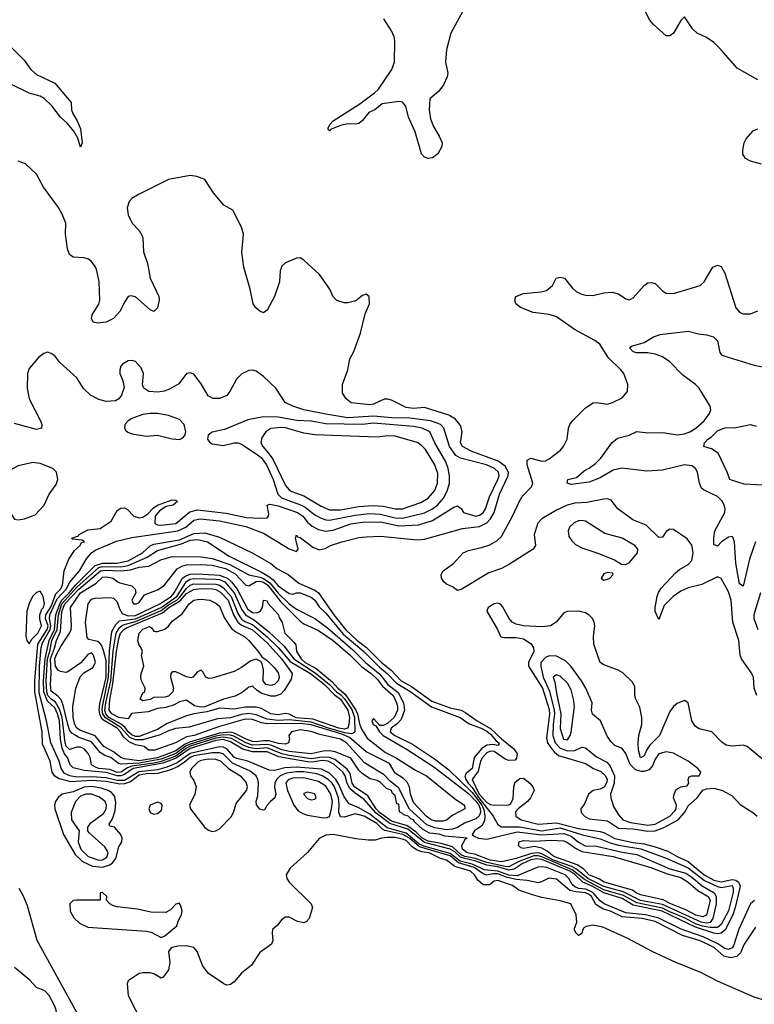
# Model space of a CAD drawing. Header units: inches. Extents: x 2001573 to 2220545, y 644482 to 846830.
# Tile 277 of 656: x 2123938 to 2127951, y 710342 to 715723. Entities that reach past the tile are written whole.
import ezdxf

# ---------------------------------------------------------------- set-up
doc = ezdxf.new("R2010")
doc.units = ezdxf.units.IN
doc.header["$MEASUREMENT"] = 0
doc.layers.add('C1721', color=7, linetype='Continuous')

msp = doc.modelspace()

# ---------------------------------------------------------------- linework, layer by layer
at = {"layer": 'C1721', "color": 5}
for points, elevation in [([(2126370.4, 715790), (2126293.4, 715650), (2126270, 715558), (2126264.1, 715490), (2126276.5, 715430), (2126273, 715410), (2126252.4, 715367.6), (2126226.9, 715333.1), (2126178.5, 715290), (2126174.6, 715230), (2126181.7, 715181.7), (2126198.5, 715138.5), (2126230, 715086), (2126245.2, 715050), (2126243.5, 715030), (2126222.3, 714990), (2126192.8, 714967.2), (2126170, 714964.3), (2126150, 714971.2), (2126132.5, 714990), (2126098.6, 715110), (2126062.7, 715190), (2126046.7, 715250), (2126030, 715273), (2126010, 715276.5), (2125917.7, 715262.3), (2125878.9, 715230), (2125844.6, 715215.4), (2125810, 715172.2), (2125790, 715156.1), (2125770, 715152), (2125730, 715153.4), (2125690, 715144.5), (2125636.5, 715123.5), (2125630, 715116.2), (2125622.7, 715122.7), (2125622.7, 715130), (2125632.4, 715150), (2125649.9, 715170.1), (2125796.4, 715263.6), (2125877.2, 715322.8), (2125897.3, 715342.7), (2125970.8, 715450), (2125986, 715490), (2125987.9, 715607.9), (2125984.4, 715630), (2125970, 715661.3), (2125927.1, 715727.1)], 280), ([(2127970, 715395.1), (2127857.5, 715457.5), (2127770, 715558.9), (2127730, 715597.6), (2127690, 715625.6), (2127639.3, 715650), (2127612.9, 715672.9), (2127570, 715738), (2127550, 715718), (2127510, 715649), (2127490, 715635.3), (2127470, 715635.3), (2127398.6, 715698.6), (2127381.2, 715721.2), (2127355.1, 715770)], 280), ([(2123895.4, 715570), (2123961.6, 715501.6), (2123998.2, 715450), (2124030, 715424.3), (2124130, 715376.4), (2124219.7, 715270), (2124220.4, 715230), (2124227.3, 715210), (2124252.5, 715170), (2124270, 715127.3), (2124278.5, 715050), (2124270, 715026.6), (2124255.3, 715075.3), (2124233.3, 715113.3), (2124196.6, 715156.6), (2124160.6, 715190), (2124112.6, 715252.6), (2124072.4, 715292.4), (2124050, 715304.8), (2123990, 715321.7), (2123890, 715369.9)], 280), ([(2127990, 714934), (2127930, 714949.7), (2127904.2, 714964.2), (2127888.5, 714988.5), (2127888.2, 715010), (2127896.8, 715050), (2127907.7, 715072.3), (2127944.4, 715115.6), (2127970, 715125.8)], 280), ([(2127951.7, 710908.3), (2127930, 710890.9), (2127867.5, 710752.5), (2127838.2, 710661.8), (2127830, 710649.5), (2127810, 710641.7), (2127790, 710647.3), (2127752, 710672), (2127672.5, 710710), (2127552.5, 710752.5), (2127430, 710812.6), (2127356.3, 710830), (2127250, 710841.6), (2127131.6, 710890), (2127110, 710907), (2127070, 710953.2), (2127030.8, 710970), (2126990, 710975.3), (2126970, 710983.3), (2126955.9, 710995.9), (2126937.5, 711030), (2126917.2, 711050), (2126817.1, 711090), (2126790, 711093.6), (2126769.6, 711090.4), (2126655.9, 711044.1), (2126610, 711046.6), (2126550, 711068.8), (2126476.7, 711076.7), (2126410, 711107.1), (2126344.3, 711124.3), (2126290, 711166), (2126145.6, 711205.6), (2126119.3, 711219.3), (2126050, 711276.7), (2125946.1, 711306.1), (2125850, 711381.1), (2125790, 711415.4), (2125738.1, 711438.1), (2125710, 711476.4), (2125682.2, 711542.2), (2125665.4, 711570), (2125630, 711605), (2125586.8, 711626.8), (2125450, 711636.8), (2125386.4, 711633.6), (2125330, 711619.5), (2125301, 711621), (2125184.6, 711670), (2125124.6, 711684.6), (2125110, 711692.2), (2125070, 711737.1), (2125050, 711746.7), (2125030, 711749.7), (2124870, 711712.2), (2124798.9, 711661.1), (2124742.6, 711637.4), (2124690, 711623.7), (2124587.9, 711612.1), (2124510, 711564.7), (2124470, 711563.9), (2124410, 711578.7), (2124330, 711584), (2124250, 711582.8), (2124211, 711591), (2124183.5, 711603.5), (2124163.5, 711630), (2124152.6, 711670), (2124107.7, 711770), (2124084.9, 711890), (2124043.4, 712043.4), (2124045.4, 712190), (2124055.4, 712290), (2124062.5, 712317.5), (2124103.5, 712390), (2124108.6, 712410), (2124100.8, 712450), (2124102.6, 712470), (2124143, 712557), (2124191.5, 712610), (2124211.9, 712648.1), (2124264.2, 712710), (2124303.6, 712776.4), (2124330.2, 712809.8), (2124350, 712824.4), (2124467.4, 712872.6), (2124550, 712892.2), (2124802.7, 712930), (2124844.6, 712950), (2124890, 712987.2), (2124924.4, 712995.6), (2125030, 712984.7), (2125173.3, 712953.3), (2125270, 712916.5), (2125410, 712830.7), (2125450, 712816.5), (2125459.3, 712830), (2125444.4, 712890), (2125450, 712907.7), (2125456.5, 712896.5), (2125470, 712893.1), (2125539.5, 712839.5), (2125573.8, 712826.2), (2125607.6, 712832.4), (2125636, 712850), (2125697.2, 712870), (2125790, 712892.3), (2125830, 712896.9), (2125910, 712900.2), (2126110, 712880.4), (2126150, 712883.8), (2126357.1, 712942.9), (2126450, 712953.8), (2126490, 712973), (2126510, 712994.4), (2126529.7, 713030), (2126559.3, 713130), (2126606.6, 713230), (2126608.2, 713250), (2126590, 713282.7), (2126552.6, 713310), (2126404.4, 713364.4), (2126357.4, 713390), (2126346.2, 713410), (2126355.1, 713470), (2126345.3, 713505.3), (2126319.2, 713539.2), (2126281.6, 713561.6), (2126150, 713603), (2126090, 713597.4), (2126050, 713604.2), (2125970, 713644), (2125950, 713649.7), (2125930, 713649.7), (2125870, 713621.6), (2125850, 713618.5), (2125748.9, 713628.9), (2125720.9, 713650), (2125702.3, 713682.3), (2125701.3, 713730), (2125731.3, 713810), (2125742.4, 713870), (2125763.1, 713910), (2125799.7, 714010), (2125824.5, 714115.5), (2125848.7, 714170), (2125848, 714210), (2125830, 714222), (2125810, 714215.3), (2125774.4, 714185.6), (2125730, 714175.3), (2125710, 714175.3), (2125670, 714188.7), (2125650, 714208.7), (2125632, 714250), (2125575.1, 714330), (2125490, 714409.3), (2125470, 714421.2), (2125450, 714419.3), (2125390, 714393.6), (2125370, 714375.1), (2125361.5, 714350), (2125356.5, 714290), (2125330, 714209.4), (2125290, 714135.1), (2125270, 714121.2), (2125250, 714129.2), (2125227.7, 714147.7), (2125213.3, 714170), (2125197.8, 714250), (2125161.8, 714370), (2125150.9, 714450), (2125159.7, 714550), (2125150, 714589), (2125102.5, 714682.5), (2125053.2, 714710), (2125041.4, 714721.4), (2124997.5, 714777.5), (2124950, 714849.2), (2124905.4, 714865.4), (2124870, 714871.8), (2124750, 714849.6), (2124590, 714769.7), (2124550, 714746), (2124536.5, 714730), (2124525.8, 714694.2), (2124530, 714656.3), (2124551.8, 714610), (2124590.5, 714570.5), (2124605.5, 714545.5), (2124610.1, 714530), (2124614, 714454), (2124636.8, 714390), (2124651.3, 714310), (2124697.8, 714210), (2124699.6, 714190), (2124690, 714148.7), (2124670, 714128.7), (2124650, 714138), (2124570, 714207.8), (2124545.7, 714214.3), (2124530, 714209.7), (2124510, 714179.7), (2124486.9, 714130), (2124450.4, 714089.6), (2124410, 714069.2), (2124363.8, 714063.8), (2124339.3, 714070), (2124329.7, 714090), (2124333.3, 714110), (2124370, 714168.7), (2124374.9, 714190), (2124372.5, 714292.5), (2124356.9, 714356.9), (2124350, 714374), (2124330, 714400.7), (2124313.5, 714413.5), (2124290, 714421.7), (2124230, 714425.3), (2124210, 714439.6), (2124199.3, 714470), (2124187.9, 714550), (2124189.8, 714610), (2124170, 714660.5), (2124150, 714695.8), (2124067.5, 714807.5), (2124030, 714878.4), (2123970, 714934.5), (2123930, 714949.6)], 320), ([(2127964.7, 712030), (2127950.6, 712070), (2127946.4, 712130), (2127934.9, 712154.9), (2127881.8, 712230), (2127873.3, 712250), (2127867.7, 712330), (2127833.9, 712430), (2127824.3, 712550), (2127810, 712595.3), (2127770, 712668.6), (2127750, 712677.7), (2127664, 712636), (2127590, 712618), (2127550, 712598.8), (2127508.9, 712571.1), (2127459.5, 712520.5), (2127430, 712445.6), (2127410, 712488.3), (2127409, 712510), (2127419.9, 712570), (2127428.3, 712591.7), (2127443.3, 712616.7), (2127520.8, 712699.2), (2127542.1, 712717.9), (2127590, 712745.1), (2127610, 712768.1), (2127617.3, 712810), (2127610.7, 712850.7), (2127585, 712885), (2127510, 712936), (2127490, 712939.3), (2127470, 712926), (2127450, 712894.5), (2127430, 712893), (2127359.9, 712959.9), (2127288.5, 712990), (2127206.6, 713050), (2127170, 713097.6), (2127150, 713103.5), (2127130, 713103.1), (2127035.6, 713084.4), (2126970, 713080.8), (2126929.1, 713070), (2126870, 713043.2), (2126790, 712995.3), (2126768.1, 712971.9), (2126749.1, 712910), (2126755.8, 712850), (2126742.4, 712830), (2126613.6, 712746.4), (2126570, 712723.9), (2126500.8, 712699.2), (2126350, 712608.7), (2126330, 712602.9), (2126303, 712623), (2126270, 712638.1), (2126255, 712650), (2126242.4, 712670), (2126240.2, 712690), (2126252.3, 712710), (2126308.4, 712751.6), (2126360.2, 712810), (2126390, 712822.4), (2126461.6, 712838.4), (2126506.5, 712853.5), (2126545.1, 712874.9), (2126570, 712899), (2126630.6, 713009.4), (2126667.8, 713092.2), (2126683.9, 713116.1), (2126734.3, 713170), (2126742.1, 713190), (2126710.8, 713290), (2126710, 713315.8), (2126730, 713326.7), (2126790, 713310.2), (2126810, 713312.2), (2126830, 713322.2), (2126892.8, 713370), (2126909.7, 713390), (2126928.2, 713430), (2126936.4, 713490), (2126943.9, 713510), (2126958.3, 713530), (2127030, 713600.9), (2127071.9, 713628.1), (2127090, 713631.4), (2127150, 713622.4), (2127176, 713630), (2127230, 713657.1), (2127258.4, 713690), (2127259.7, 713730), (2127237.7, 713790), (2127222.7, 713810), (2127154.2, 713874.2), (2127107.4, 713950), (2127079.8, 713970), (2126969.6, 714029.6), (2126870, 714098.5), (2126830, 714111.1), (2126742.9, 714122.9), (2126674.5, 714150), (2126649.4, 714170), (2126643.7, 714190), (2126649.4, 714210), (2126690, 714225.7), (2126784.9, 714235.1), (2126816.6, 714243.4), (2126849.7, 714270), (2126869.6, 714310), (2126890, 714316.5), (2126914.6, 714310), (2126956.7, 714256.7), (2126977.9, 714237.9), (2127003.8, 714223.8), (2127030, 714217.5), (2127070, 714216.3), (2127130.2, 714230.2), (2127174.4, 714234.4), (2127210, 714225.3), (2127250, 714198), (2127270, 714192), (2127290, 714202), (2127350, 714270.3), (2127370, 714284.6), (2127390, 714287.4), (2127410, 714282), (2127450, 714241.6), (2127470, 714228.5), (2127510, 714227), (2127655.1, 714270), (2127677.4, 714290), (2127725.1, 714370), (2127750, 714381.6), (2127770, 714373.4), (2127790, 714337.3), (2127850, 714147.7), (2127870, 714124.4), (2127890, 714114.9), (2127930, 714114.9), (2127970, 714132.4)], 280), ([(2127958.7, 712870), (2127926, 712774), (2127890, 712627), (2127870, 712639), (2127850, 712752.7), (2127843.6, 712870), (2127834.3, 712894.3), (2127830, 712897.8), (2127810, 712895.4), (2127771.9, 712870), (2127750, 712845.6), (2127730, 712855.3), (2127729.4, 712890), (2127736, 712930), (2127789.9, 713030), (2127793.1, 713050), (2127787.4, 713070), (2127777.4, 713090), (2127750, 713117.3), (2127673.6, 713153.6), (2127663.4, 713163.4), (2127652.8, 713190), (2127641.5, 713250), (2127630, 713269.7), (2127610, 713283.8), (2127569.5, 713290.5), (2127450, 713261.1), (2127364.9, 713255.1), (2127227.7, 713272.3), (2127179.8, 713260.2), (2127110, 713218.2), (2127050, 713196.1), (2126950, 713183), (2126929.2, 713190), (2126933.2, 713210), (2126979.1, 713220.9), (2127022.2, 713257.8), (2127050, 713272), (2127082.9, 713297.1), (2127112.8, 713327.2), (2127172.2, 713410), (2127203.6, 713436.4), (2127267.1, 713452.9), (2127310, 713473), (2127370, 713465.2), (2127452.4, 713467.6), (2127530, 713453.8), (2127570, 713460.3), (2127599.2, 713470), (2127631.5, 713490), (2127677.3, 713530), (2127707.5, 713570), (2127714.5, 713590), (2127710.7, 713610), (2127649.4, 713709.4), (2127629.8, 713730), (2127560.4, 713780.4), (2127490, 713853), (2127450, 713880.5), (2127410, 713895.1), (2127370, 713902.6), (2127310, 713902), (2127290, 713907.2), (2127269.2, 713930), (2127280.7, 713939.3), (2127350, 713959.3), (2127401.2, 713990), (2127437.6, 714002.4), (2127590, 714020.8), (2127645.9, 714005.9), (2127690, 714001.1), (2127729.1, 713989.1), (2127750, 713967.3), (2127763.6, 713903.6), (2127772, 713892), (2127785, 713885), (2127950, 713835.4), (2128030, 713819.2)], 260), ([(2127957.1, 710762.9), (2127895.3, 710670), (2127876.7, 710623.3), (2127856.8, 710603.2), (2127823.9, 710596.1), (2127785.6, 710605.6), (2127734.7, 710650), (2127695.1, 710670), (2127650, 710691), (2127558.3, 710718.3), (2127410, 710793.9), (2127338.4, 710810), (2127230, 710820.3), (2127170, 710849.3), (2127123.2, 710863.2), (2127086.3, 710886.3), (2127062.3, 710930), (2127050, 710941.3), (2127030, 710950.8), (2126975.5, 710955.5), (2126944.4, 710964.4), (2126870, 711026), (2126828.8, 711031.2), (2126789.6, 711010.4), (2126770, 711005.6), (2126710, 711018.3), (2126650, 711023.1), (2126596.1, 711036.1), (2126550, 711054.6), (2126524.6, 711055.4), (2126488.2, 711048.2), (2126470, 711054.3), (2126420, 711090), (2126334.9, 711114.9), (2126290, 711152.2), (2126121.9, 711201.9), (2126067.2, 711250), (2126031.5, 711270), (2125932.4, 711292.4), (2125919.4, 711299.4), (2125889.9, 711330), (2125820.1, 711370), (2125770, 711382.3), (2125710, 711363.7), (2125690, 711366.8), (2125681, 711390), (2125684, 711436), (2125679.6, 711470), (2125658, 711530), (2125644.6, 711550), (2125623.1, 711570), (2125590, 711590.3), (2125561, 711601), (2125490, 711611.8), (2125450, 711611.6), (2125394.9, 711605.1), (2125360.2, 711590), (2125340.1, 711570), (2125332.2, 711550), (2125329.1, 711529.1), (2125336.5, 711490), (2125331.3, 711470), (2125308.2, 711450), (2125290.5, 711430), (2125276, 711404), (2125270, 711402), (2125250, 711408.7), (2125231.8, 711431.8), (2125229.6, 711450), (2125238.1, 711481.9), (2125242.2, 711550), (2125239.4, 711570), (2125229.5, 711590), (2125196.5, 711616.5), (2125100.4, 711660.4), (2125050.2, 711710), (2125030, 711716.9), (2124990, 711716.2), (2124890, 711698.9), (2124870, 711691.2), (2124836.9, 711663.1), (2124799.9, 711640.1), (2124758.8, 711621.2), (2124690, 711603.1), (2124630, 711601.8), (2124590, 711593.5), (2124542.6, 711557.4), (2124510, 711545.8), (2124485.4, 711545.4), (2124410, 711559.1), (2124330, 711565.6), (2124218.1, 711558.1), (2124153.4, 711573.4), (2124129, 711589), (2124115.4, 711610), (2124105, 711670), (2124063.3, 711763.3), (2124059.8, 711830), (2124020.3, 712050), (2124020.2, 712110), (2124037.8, 712310), (2124088.1, 712390), (2124092.9, 712410), (2124079.5, 712450), (2124079.9, 712470), (2124110, 712516.5), (2124135.3, 712584.7), (2124160.2, 712610), (2124171.4, 712630), (2124180.4, 712710), (2124205.6, 712774.4), (2124238.1, 712821.9), (2124267.8, 712850), (2124274.7, 712865.3), (2124291.3, 712870), (2124278.7, 712878.7), (2124223.9, 712883.9), (2124222.9, 712890), (2124258.2, 712901.8), (2124263.6, 712910), (2124310, 712934), (2124377.8, 712942.2), (2124437.7, 712982.3), (2124470, 713040.5), (2124490, 713053), (2124510, 713054.9), (2124526.7, 713046.7), (2124561, 713010), (2124590, 713001.3), (2124610, 713003.7), (2124638.2, 713021.8), (2124666.5, 713053.5), (2124689.8, 713070.2), (2124770, 713098.9), (2124790, 713097), (2124800.5, 713090), (2124775.5, 713070), (2124737.3, 713062.7), (2124701.4, 713038.6), (2124677.6, 713010), (2124676.5, 712970), (2124690, 712963), (2124710, 712961.2), (2124790, 712969.8), (2124867, 713033), (2124910, 713043.4), (2125065.2, 713025.2), (2125176.9, 713003.1), (2125250, 712997.8), (2125290, 713000.7), (2125297.3, 713010), (2125298.1, 713021.9), (2125289.7, 713070), (2125304.3, 713075.7), (2125350, 713066.5), (2125456.4, 713030), (2125485.3, 713010), (2125510, 712977), (2125535.2, 712955.2), (2125570, 712936.6), (2125610, 712927.4), (2125650, 712933.2), (2125747.4, 712967.4), (2125810, 712976.7), (2125910, 712979), (2126010, 712956.3), (2126117.8, 712962.2), (2126193.7, 712986.3), (2126310, 713059.6), (2126330, 713065.5), (2126350, 713050.8), (2126362, 713030), (2126430, 713009.2), (2126450, 713014.3), (2126470, 713027.9), (2126483.2, 713050), (2126504.8, 713115.2), (2126550.9, 713210), (2126556.8, 713230), (2126553.7, 713250), (2126532.6, 713270), (2126488.4, 713290), (2126346.5, 713326.5), (2126320.3, 713340.3), (2126285.8, 713390), (2126255, 713490), (2126236.5, 713510), (2126218.7, 713518.7), (2126181.7, 713530), (2126070, 713544.3), (2125970, 713546.8), (2125870, 713555.5), (2125730, 713547.8), (2125610, 713566.2), (2125490, 713590.9), (2125429.6, 713610), (2125388.5, 713630), (2125337, 713710), (2125270, 713772), (2125230, 713802), (2125210, 713807), (2125190, 713805.1), (2125152.1, 713787.9), (2125122.3, 713757.7), (2125085.7, 713690), (2125070.2, 713669.8), (2125030, 713652.1), (2124992.2, 713652.2), (2124967, 713667), (2124930, 713732.3), (2124890, 713785.2), (2124870, 713793.6), (2124850, 713789), (2124807.9, 713732.1), (2124755.6, 713704.4), (2124727, 713693), (2124693, 713687), (2124644, 713690), (2124616, 713710), (2124608, 713728), (2124613.5, 713790), (2124601.1, 713821.1), (2124570, 713854), (2124550, 713860.7), (2124530, 713858.4), (2124499.7, 713840.3), (2124490.2, 713829.8), (2124484.4, 713810), (2124485.8, 713790), (2124501.1, 713750), (2124508.1, 713711.9), (2124494.8, 713670), (2124478.8, 713650), (2124460.4, 713639.6), (2124410, 713635.6), (2124370, 713646.3), (2124325.1, 713670), (2124287, 713707), (2124250, 713765.6), (2124156.2, 713850), (2124130, 713886), (2124110, 713899.3), (2124090, 713905.2), (2124070, 713899.3), (2124041.7, 713878.3), (2123990, 713817.2), (2123980.4, 713790), (2123979.5, 713710), (2123988.7, 713651.3), (2124051.5, 713530), (2124058, 713510), (2124056.3, 713490), (2124030, 713483.5), (2123910, 713515.8)], 340), ([(2128030, 713176.3), (2127895.5, 713184.5), (2127826.2, 713206.2), (2127816.9, 713210), (2127803.5, 713250), (2127753.1, 713353.1), (2127717.7, 713377.7), (2127676, 713390), (2127678.5, 713410), (2127697.2, 713430), (2127717.3, 713442.7), (2127750, 713475), (2127790, 713491.9), (2127850, 713494.7), (2127930, 713511.3), (2127962.3, 713502.3)], 240), ([(2127985.2, 712590), (2127948.8, 712470), (2127949.2, 712450), (2127970.1, 712390)], 280), ([(2128030, 711652.4), (2127913, 711750), (2127890, 711758.7), (2127830, 711752.8), (2127797.6, 711757.6), (2127773.6, 711773.6), (2127718.7, 711830), (2127650, 711847.7), (2127630, 711860.5), (2127610.9, 711890), (2127590, 711988.7), (2127570, 712002.7), (2127530, 711986), (2127510, 711969.7), (2127490, 711942.6), (2127433.9, 711810), (2127381.5, 711758.5), (2127361.8, 711730), (2127350, 711699.2), (2127330, 711689.1), (2127318.8, 711730), (2127316.3, 711770), (2127320.3, 711810), (2127336.2, 711870), (2127336.4, 711910), (2127326.5, 711966.5), (2127303.9, 712010), (2127299.2, 712030), (2127298.9, 712078.9), (2127283.8, 712103.8), (2127233.9, 712153.9), (2127208.1, 712168.1), (2127130, 712197.1), (2127109.8, 712210), (2127074.8, 712310), (2127073, 712350), (2127079.8, 712410), (2127076.2, 712430), (2127066.6, 712450), (2127050, 712468.6), (2127030, 712480.8), (2126990.6, 712490.6), (2126930, 712489.1), (2126910, 712480.3), (2126869.4, 712430), (2126838.7, 712410), (2126790, 712405.5), (2126690, 712409.9), (2126650, 712418.8), (2126628.7, 712430), (2126611.4, 712450), (2126576.5, 712516.5), (2126562, 712530), (2126550, 712534.2), (2126530, 712529.8), (2126497.8, 712510), (2126490.3, 712490), (2126547.9, 712390), (2126566, 712350), (2126586.3, 712346.3), (2126650, 712347), (2126690, 712339.7), (2126732.4, 712312.4), (2126745.9, 712290), (2126747, 712270), (2126717.6, 712210), (2126718.2, 712190), (2126794.5, 712070), (2126830, 711953.2), (2126832.7, 711930), (2126815.7, 711795.7), (2126822.4, 711770), (2126841.3, 711741.2), (2126859, 711719), (2126881.2, 711701.2), (2127030, 711658.2), (2127072.5, 711630), (2127113.2, 711613.2), (2127138.6, 711590), (2127147, 711570), (2127145.2, 711554.8), (2127131, 711529), (2127110, 711517.1), (2127071.8, 711510), (2127045.6, 711490), (2127023.1, 711436.9), (2127004.4, 711410), (2127005.5, 711390), (2127024, 711370), (2127050, 711355.7), (2127150, 711343.6), (2127210, 711303.8), (2127290, 711300.8), (2127370, 711287), (2127410, 711290.2), (2127454, 711306), (2127535.9, 711350), (2127570, 711390), (2127591.5, 711428.5), (2127638.9, 711470), (2127670, 711511.5), (2127690, 711519.9), (2127730, 711522.8), (2127777.7, 711510), (2127830, 711480.9), (2127873.5, 711433.5), (2127943.5, 711390), (2127966.7, 711370)], 320), ([(2128010, 710362.2), (2127950, 710380.8), (2127750, 710468.8), (2127656.4, 710516.4), (2127522.6, 710570), (2127393.6, 710630), (2127261.2, 710701.2), (2127123.8, 710763.8), (2127070, 710773.5), (2127032.9, 710767.1), (2127020.5, 710759.5), (2127012.3, 710747.7), (2127010, 710729), (2126990, 710718), (2126978, 710730), (2126968, 710750), (2126982, 710790), (2126979, 710830), (2126948.7, 710890), (2126890, 710907.3), (2126790, 710925.1), (2126739.5, 710939.5), (2126665.4, 710965.4), (2126630, 710991.4), (2126550, 711018.7), (2126530, 711013.8), (2126504.7, 710995.3), (2126470, 710994.2), (2126440.5, 711020.5), (2126422.5, 711050), (2126400.2, 711070), (2126315.3, 711095.3), (2126270.5, 711130), (2126237.6, 711137.6), (2126174.4, 711170), (2126135.2, 711175.2), (2126106.2, 711186.2), (2126082.5, 711202.5), (2126050, 711236), (2126030, 711244.8), (2125987.1, 711252.9), (2125946.6, 711253.4), (2125914, 711250), (2125880.5, 711239.5), (2125841.5, 711238.5), (2125773.7, 711246.3), (2125650, 711269.5), (2125610, 711265.7), (2125573.1, 711246.9), (2125510, 711171.3), (2125414.7, 711085.3), (2125394.4, 711050), (2125397.6, 711030), (2125410.4, 711010), (2125530.6, 710890), (2125537.3, 710870), (2125518.8, 710810), (2125505.2, 710794.8), (2125490, 710786.6), (2125454.8, 710794.8), (2125410, 710818), (2125390, 710818), (2125370, 710806), (2125345.7, 710774.3), (2125318.8, 710750), (2125316.3, 710730), (2125320.7, 710690), (2125314, 710670), (2125250, 710624), (2125204.6, 710555.4), (2125150, 710511.3), (2125110, 710463.6), (2125090, 710449.6), (2125070, 710447), (2125052.7, 710452.7), (2124970, 710509.8), (2124938, 710550), (2124907.6, 710630), (2124900.1, 710640.1), (2124890, 710651.3), (2124850, 710661.1), (2124801.4, 710658.6), (2124764.7, 710650), (2124751.3, 710630), (2124758, 710570), (2124751, 710530), (2124722, 710490), (2124710, 710484), (2124670, 710509), (2124650, 710514), (2124610, 710514), (2124590, 710509.2), (2124531, 710470), (2124525.8, 710454.2), (2124530.2, 710390), (2124610, 710232.2)], 360), ([(2124453.2, 710000), (2124444.9, 710010), (2124250, 710296.2), (2124034, 710690), (2123980.4, 710880.4), (2123956.9, 710936.9), (2123935.1, 710975.1)], 360), ([(2124155.1, 710000), (2124163.5, 710030), (2124169.7, 710070), (2124139.7, 710150), (2124141.8, 710270), (2124137.2, 710310), (2124130, 710332), (2124098.5, 710390), (2124075.4, 710415.4), (2124030, 710434.3), (2123992.7, 710472.7), (2123910, 710542)], 380)]:
    msp.add_lwpolyline(points, dxfattribs=dict(at, elevation=elevation))
for points, elevation in [([(2124690, 713570.7), (2124650, 713570.7), (2124610, 713564.5), (2124550, 713542.8), (2124529.9, 713530.1), (2124512.8, 713510), (2124509.5, 713490), (2124517.4, 713477.4), (2124527.8, 713467.8), (2124550, 713460.2), (2124630, 713446.7), (2124690, 713452.2), (2124770, 713432.4), (2124810, 713429.3), (2124830, 713437.3), (2124839.7, 713450), (2124844.6, 713470), (2124836.5, 713510), (2124810, 713537.6), (2124750, 713560.6)], 360), ([(2125270, 713552), (2125184, 713536), (2125057.3, 713482.7), (2124990, 713468.9), (2124968.1, 713451.9), (2124963.8, 713430), (2124974.7, 713414.7), (2124990, 713404.4), (2125050, 713396.6), (2125110, 713409.6), (2125130, 713409.6), (2125150, 713403.4), (2125230, 713349.8), (2125256.5, 713330), (2125286.1, 713290), (2125322.1, 713210), (2125349, 713130), (2125367.3, 713110), (2125472.3, 713072.3), (2125498.3, 713058.3), (2125550, 713017.3), (2125580.8, 713000.8), (2125610, 712989.4), (2125630, 712988.3), (2125770, 713014.5), (2125850, 713023.6), (2125910, 713020.3), (2125990, 713000.9), (2126030, 712999), (2126150, 713027.7), (2126190, 713047.8), (2126219.7, 713070), (2126253, 713107), (2126273.6, 713146.4), (2126285.4, 713190), (2126286.4, 713230), (2126279.5, 713270), (2126265.7, 713305.7), (2126206, 713410), (2126178.5, 713470), (2126136.1, 713490), (2126090, 713499.6), (2125870, 713518.5), (2125810, 713511.3), (2125610, 713514), (2125530, 713528.9), (2125451.9, 713531.9), (2125350, 713550.3)], 360), ([(2125365.4, 713494.6), (2125310, 713487.9), (2125283.2, 713470), (2125260.8, 713439.2), (2125255.7, 713410), (2125265.8, 713390), (2125296.2, 713356.2), (2125320.3, 713320.3), (2125390, 713176.6), (2125410, 713152.9), (2125424.7, 713144.7), (2125490, 713121.5), (2125584.5, 713064.5), (2125630, 713044.6), (2125690, 713043.7), (2125790, 713063.1), (2125868.6, 713068.6), (2125924, 713064), (2125990, 713049), (2126030, 713048.7), (2126130, 713083.6), (2126170, 713107.6), (2126205.1, 713150), (2126220.8, 713190), (2126222.5, 713242.5), (2126206.2, 713290), (2126154.4, 713374.4), (2126130, 713400.1), (2126110, 713412.7), (2125990, 713447.4), (2125950, 713448.1), (2125890, 713441.5), (2125550, 713453.2), (2125490, 713463.1), (2125390, 713491.5)], 380), ([(2124010, 713302.1), (2123930, 713284.1), (2123881.3, 713258.7), (2123861.2, 713238.8), (2123849.8, 713210.2), (2123848.1, 713190), (2123864.5, 713104.5), (2123894.3, 713014.3), (2123910, 712993.8), (2123930, 712988.7), (2123964.2, 712995.8), (2124022.5, 713017.5), (2124072.3, 713070), (2124098.3, 713130), (2124136.7, 713183.3), (2124145.9, 713210), (2124139.4, 713250), (2124118.2, 713270), (2124050, 713297.2)], 360), ([(2127010, 712986.1), (2126990, 712983.6), (2126967, 712973), (2126942.6, 712950), (2126933.6, 712930), (2126938.5, 712898.5), (2126954.3, 712874.3), (2126975.3, 712855.3), (2127010, 712835.9), (2127091.6, 712810), (2127188, 712770), (2127226.4, 712746.4), (2127250, 712745.8), (2127270, 712755.9), (2127313.4, 712810), (2127315.4, 712830), (2127298.3, 712850), (2127229, 712890), (2127135.3, 712915.3), (2127030, 712982.5)], 320), ([(2126610, 711673.6), (2126590, 711681.8), (2126530, 711723.2), (2126510, 711724.3), (2126490, 711715.5), (2126465.5, 711690), (2126456.1, 711670), (2126443.3, 711616.7), (2126409.5, 711570), (2126448, 711490), (2126490, 711445.3), (2126510, 711433.7), (2126530, 711429.5), (2126610, 711431.4), (2126620.9, 711439.1), (2126633.1, 711466.9), (2126638.2, 711530), (2126645, 711555), (2126670, 711575.3), (2126690, 711578.4), (2126725.5, 711550), (2126742, 711530), (2126748, 711510), (2126727.8, 711470), (2126712.3, 711450), (2126660.4, 711410), (2126647.3, 711392.7), (2126649.4, 711370), (2126678.2, 711350), (2126770, 711327), (2126870, 711332.8), (2126990, 711301.6), (2127110, 711285.9), (2127130, 711280.6), (2127190, 711248.7), (2127290, 711226), (2127350, 711219), (2127410, 711202.3), (2127478.5, 711178.5), (2127530, 711148.7), (2127590, 711121.5), (2127677.7, 711050), (2127730, 711020.9), (2127770, 711010.9), (2127830, 711024.4), (2127850, 711020.9), (2127865.8, 711010), (2127874.3, 710990), (2127871, 710971), (2127847.6, 710870), (2127833.9, 710830), (2127792, 710748), (2127770, 710730.2), (2127750, 710726.6), (2127730, 710729.5), (2127630, 710763.6), (2127447.7, 710850), (2127290, 710883.1), (2127230, 710919.7), (2127130, 710951.1), (2127070, 710985.9), (2127013.8, 711010), (2126970.9, 711050.9), (2126944.1, 711070), (2126790, 711133.4), (2126762.6, 711137.4), (2126730, 711131.2), (2126682.5, 711110), (2126639, 711081), (2126610, 711074.4), (2126550, 711092.3), (2126490, 711102.5), (2126425.3, 711125.3), (2126370, 711137.6), (2126346.4, 711146.4), (2126315.2, 711175.2), (2126290, 711190.4), (2126150, 711226.7), (2126059, 711299), (2125959.9, 711330), (2125886.2, 711386.2), (2125820.3, 711460.3), (2125770, 711494.7), (2125741.5, 711521.5), (2125727.8, 711547.8), (2125716, 711590), (2125703.4, 711610), (2125653.7, 711653.7), (2125622.4, 711670), (2125590, 711673.4), (2125534.9, 711665.1), (2125510, 711666), (2125353.7, 711693.7), (2125290, 711721.9), (2125210, 711721.2), (2125156.1, 711736.1), (2125090, 711777), (2125049.6, 711789.6), (2125010, 711783.9), (2124870, 711739.6), (2124793, 711687), (2124720.5, 711659.5), (2124558.1, 711630), (2124510, 711597.9), (2124490, 711590), (2124470, 711590.9), (2124410, 711608.9), (2124290, 711619.1), (2124230, 711634.1), (2124213.9, 711650), (2124198.4, 711690), (2124183.1, 711710), (2124170, 711741.6), (2124160.5, 711790), (2124154.8, 711890), (2124144.5, 711930), (2124130, 711961.7), (2124090, 711997.9), (2124069.9, 712050), (2124068.2, 712110), (2124076.5, 712230), (2124098.1, 712330), (2124128.6, 712390), (2124135.2, 712470), (2124156.4, 712530), (2124168.8, 712551.2), (2124208.9, 712590), (2124245, 712635), (2124350, 712739.2), (2124390, 712753.3), (2124468.2, 712751.8), (2124530, 712765.7), (2124608.5, 712810), (2124650, 712847.5), (2124670, 712856.7), (2124810, 712880.4), (2124890, 712914.2), (2124950, 712918.6), (2125030, 712895.1), (2125208.7, 712810), (2125310, 712751), (2125343.2, 712723.2), (2125405.5, 712690), (2125463.3, 712643.3), (2125550, 712604.3), (2125570, 712591.1), (2125655, 712470), (2125717.6, 712390), (2125781.7, 712330), (2125832.4, 712292.4), (2125915.4, 712210), (2125967.2, 712167.2), (2126022.4, 712110), (2126077.7, 712077.7), (2126190, 711998.6), (2126290, 711961.2), (2126350, 711948.4), (2126375.3, 711935.3), (2126436.4, 711890), (2126510, 711849.1), (2126570, 711792.1), (2126637.6, 711737.6), (2126655, 711710), (2126652.6, 711687.4), (2126644.1, 711675.9)], 280), ([(2125430, 712583.2), (2125449.9, 712590.1), (2125469.5, 712590.5), (2125530, 712566.5), (2125550, 712550.5), (2125574, 712514), (2125610, 712479.1), (2125704.3, 712364.3), (2125817.3, 712270), (2125904.2, 712184.2), (2125946.3, 712150), (2125996.3, 712096.3), (2126070, 712053.1), (2126187.5, 711967.5), (2126344.4, 711910), (2126394, 711874), (2126458.9, 711850), (2126490, 711835.1), (2126510, 711818.5), (2126540.8, 711780.8), (2126555.8, 711770), (2126557.5, 711762.5), (2126550, 711755.2), (2126522, 711762), (2126490, 711758.5), (2126461.8, 711738.2), (2126421.7, 711690), (2126410.1, 711629.9), (2126377.7, 711602.3), (2126370.5, 711590), (2126375, 711570), (2126388, 711550), (2126410, 711525.9), (2126446.4, 711470), (2126524.1, 711370), (2126550, 711323.6), (2126571.1, 711311.1), (2126668.2, 711311.8), (2126790, 711289.9), (2126890, 711305.2), (2127012.3, 711267.7), (2127110, 711245.6), (2127163.5, 711223.5), (2127210, 711210.5), (2127331.9, 711191.9), (2127470, 711141.2), (2127590, 711087.2), (2127678.9, 711018.9), (2127750, 710984.7), (2127770, 710980.7), (2127830, 710991.5), (2127836.3, 710976.3), (2127835.3, 710955.3), (2127810, 710853), (2127770, 710777), (2127750, 710762.1), (2127710, 710760.5), (2127668.4, 710768.4), (2127630, 710782.1), (2127573, 710813), (2127490, 710846.4), (2127450, 710867.5), (2127310, 710896.2), (2127236.9, 710936.9), (2127130, 710968), (2127023.2, 711023.2), (2126957.1, 711077.1), (2126790, 711147.9), (2126770, 711153.3), (2126747.5, 711152.5), (2126660.4, 711119.6), (2126610, 711093.8), (2126590, 711095.4), (2126490, 711117.2), (2126420.3, 711140.3), (2126370, 711148.8), (2126350, 711159), (2126301.7, 711201.7), (2126240.4, 711220.4), (2126170, 711232.8), (2126137.2, 711250), (2126103.3, 711283.3), (2126057.2, 711317.2), (2125970, 711342.7), (2125903.4, 711390), (2125885.1, 711410), (2125840.4, 711480.4), (2125766.5, 711530), (2125754.3, 711550), (2125743.5, 711603.5), (2125727.4, 711627.4), (2125659.4, 711679.4), (2125631.1, 711691.1), (2125590, 711693.1), (2125530, 711683), (2125410, 711701), (2125370, 711711.4), (2125290, 711743.3), (2125230, 711738.6), (2125190, 711745.1), (2125158, 711758), (2125094.6, 711794.6), (2125050, 711802), (2125010, 711796.6), (2124870, 711751.8), (2124850, 711742.2), (2124790, 711698.7), (2124711.2, 711668.8), (2124670, 711659.2), (2124550, 711643.9), (2124526, 711634), (2124490, 711609.6), (2124470, 711608.8), (2124430, 711624.2), (2124369.9, 711629.9), (2124355.5, 711635.5), (2124329.9, 711650), (2124322.4, 711690), (2124312.2, 711712.2), (2124290, 711738.6), (2124270, 711747.3), (2124250, 711747.1), (2124210, 711734.7), (2124192.4, 711752.4), (2124186.4, 711770), (2124169.4, 711910), (2124155.5, 711955.5), (2124133.8, 711993.8), (2124110, 712008.8), (2124091.6, 712030), (2124085.3, 712050), (2124082.6, 712110), (2124089.7, 712230), (2124102.5, 712270), (2124113.7, 712330), (2124143.2, 712390), (2124149.4, 712470), (2124168.3, 712530), (2124250, 712620.6), (2124370, 712729.4), (2124390, 712734.7), (2124490, 712732.5), (2124530, 712740.4), (2124634.8, 712785.2), (2124690, 712822.5), (2124821.3, 712858.7), (2124870, 712879.1), (2124910, 712881.5), (2124964.1, 712870), (2125082.9, 712790), (2125261.8, 712701.8), (2125299.1, 712679.1), (2125321.8, 712661.8), (2125350, 712628), (2125410, 712586)], 260), ([(2126490, 711244.7), (2126656.2, 711283.8), (2126790, 711267.9), (2126910, 711275.1), (2126950, 711260.5), (2126990, 711227.2), (2127028.1, 711208.1), (2127090, 711205.5), (2127230, 711172.7), (2127310, 711159.7), (2127490, 711082.9), (2127577.6, 711057.6), (2127610, 711037), (2127666.7, 710990), (2127731.7, 710951.7), (2127743.4, 710930), (2127743.6, 710890), (2127724.6, 710810), (2127710, 710789.6), (2127690, 710785.2), (2127660.8, 710790), (2127450, 710886.3), (2127329.8, 710909.8), (2127235.6, 710955.6), (2127130, 710985.6), (2127041.5, 711030), (2126979.9, 711079.9), (2126954.1, 711094.1), (2126854.6, 711130), (2126790, 711164.7), (2126770, 711169.3), (2126733.9, 711166.1), (2126650, 711139.3), (2126570, 711120.8), (2126508, 711130), (2126421.9, 711161.9), (2126381.8, 711170), (2126357.2, 711190), (2126353.7, 711210), (2126374, 711246), (2126382, 711250), (2126260.9, 711260.9), (2126230, 711271.8), (2126176.2, 711276.2), (2126139.4, 711299.4), (2126096.4, 711336.4), (2126090, 711350.3), (2126075.4, 711355.4), (2126060.4, 711370), (2126036.3, 711376.3), (2126030, 711385.1), (2126013.1, 711393.1), (2126010, 711435.1), (2125998, 711438), (2125990, 711482.7), (2125974.6, 711494.6), (2125969.4, 711510), (2125941, 711521), (2125910, 711553.3), (2125890, 711564), (2125853.5, 711573.5), (2125810, 711601.5), (2125790, 711621.6), (2125746.5, 711686.5), (2125662.3, 711722.3), (2125630, 711726.5), (2125595.3, 711724.7), (2125530, 711709.8), (2125410, 711723.5), (2125370, 711732.9), (2125315.7, 711755.7), (2125290, 711761.6), (2125210, 711757.6), (2125173.5, 711770), (2125107.4, 711807.4), (2125090, 711812.7), (2125050, 711814.1), (2125010, 711807.8), (2124870, 711763.8), (2124846.6, 711753.4), (2124790, 711712.4), (2124710, 711680.9), (2124590, 711660), (2124494.4, 711654.4), (2124477, 711657), (2124436.4, 711690), (2124402.3, 711702.3), (2124378, 711718), (2124330, 711776.3), (2124260.6, 711800.6), (2124222.6, 711822.6), (2124210, 711841.8), (2124200.2, 711870), (2124175.8, 711975.8), (2124165, 712005), (2124146.4, 712026.4), (2124110, 712052.4), (2124105.6, 712090), (2124109.2, 712150.8), (2124106.9, 712230), (2124128.1, 712288.1), (2124138, 712330), (2124161.1, 712378.9), (2124168.4, 712488.4), (2124184.5, 712530), (2124261.5, 712610), (2124379.1, 712710), (2124405.6, 712714.4), (2124489.9, 712710.1), (2124544.1, 712715.9), (2124590, 712730.8), (2124642.9, 712737.1), (2124708.9, 712770), (2124771, 712789), (2124930, 712787.7), (2124990, 712778.6), (2125085.7, 712745.7), (2125190, 712689.4), (2125250, 712677), (2125270, 712668.3), (2125304.9, 712644.9), (2125350, 712588.8), (2125410, 712530.8), (2125450, 712502), (2125550.9, 712450.9), (2125619.9, 712399.9), (2125758.7, 712278.7), (2125827, 712210), (2125905.3, 712145.3), (2125949.6, 712089.6), (2126006.3, 712046.3), (2126035.2, 711990), (2126039.9, 711950), (2126021.4, 711898.6), (2126002.8, 711877.2), (2125966.6, 711850), (2125962.4, 711830), (2125988, 711810), (2126084.1, 711764.1), (2126203.3, 711683.3), (2126283.3, 711623.3), (2126410, 711499.2), (2126462.4, 711430), (2126472.8, 711407.2), (2126478.4, 711370), (2126476.4, 711343.6), (2126463.5, 711316.5), (2126422.4, 711290), (2126410.6, 711270), (2126420.3, 711260.3), (2126444, 711250)], 240), ([(2125190, 712629.5), (2125230, 712652.7), (2125250, 712654), (2125270, 712648.3), (2125293.1, 712633.1), (2125363.4, 712543.4), (2125470, 712436.3), (2125490, 712421.6), (2125570, 712383.8), (2125650, 712329.5), (2125744, 712250), (2125806.7, 712186.7), (2125857.2, 712150), (2125890, 712118.3), (2125920.2, 712080.2), (2125978.1, 712030), (2125997.2, 711990), (2126001.6, 711970), (2126001.3, 711950), (2125983.1, 711910), (2125950, 711877.9), (2125925, 711865), (2125904.6, 711864.6), (2125870, 711904.2), (2125861.2, 711890), (2125869.8, 711870), (2125884.1, 711864.1), (2125904.5, 711830), (2125923.6, 711810), (2126054.8, 711734.8), (2126199.7, 711639.7), (2126390, 711494.3), (2126430, 711452.5), (2126446.3, 711430), (2126454.2, 711410), (2126454.8, 711390), (2126448.2, 711371.8), (2126430, 711354.6), (2126368.9, 711331.1), (2126330, 711308.8), (2126301.8, 711298.2), (2126270, 711294.8), (2126205.6, 711305.6), (2126162.8, 711322.8), (2126068.1, 711408.1), (2126010, 711523.2), (2125961.8, 711561.8), (2125930, 711595.5), (2125821.5, 711661.5), (2125723.7, 711770), (2125690, 711791.5), (2125577.1, 711817.1), (2125530, 711833.5), (2125470, 711841.3), (2125423, 711830), (2125407.8, 711810), (2125411.8, 711790), (2125407.1, 711770), (2125390, 711763.3), (2125352.3, 711767.7), (2125301.7, 711781.7), (2125270, 711782), (2125230, 711775.5), (2125210, 711778), (2125175.3, 711790), (2125110, 711824.4), (2125088.1, 711828.1), (2125030, 711823.6), (2124865.3, 711774.7), (2124838, 711762), (2124790, 711727.8), (2124690, 711687.9), (2124590, 711672.6), (2124510, 711682.5), (2124490.9, 711690.9), (2124450, 711722.2), (2124396.6, 711750), (2124350, 711809.7), (2124270, 711837.2), (2124250, 711850), (2124238.6, 711870), (2124230.7, 711910), (2124228.1, 711970), (2124243.9, 712070), (2124268.6, 712131.4), (2124287.5, 712152.5), (2124338, 712182), (2124351.7, 712210), (2124341.7, 712250), (2124330, 712263.2), (2124310, 712253.4), (2124271.7, 712208.3), (2124200.7, 712159.3), (2124190, 712155.8), (2124160.5, 712160.5), (2124147.9, 712167.9), (2124133.3, 712190), (2124129.6, 712229.6), (2124137.5, 712250), (2124162.7, 712297.3), (2124210.7, 712370), (2124218.3, 712390), (2124220.9, 712410), (2124214.8, 712510), (2124270, 712590), (2124355.8, 712644.2), (2124390, 712675.9), (2124410, 712678.2), (2124447.9, 712670), (2124470, 712651.7), (2124485.6, 712645.6), (2124550, 712628), (2124569.1, 712610), (2124572.4, 712590), (2124551.3, 712550), (2124555.1, 712535.1), (2124559.3, 712530), (2124576, 712530), (2124590, 712537), (2124620, 712580), (2124690, 712606.2), (2124726.7, 712630), (2124799, 712721), (2124823.1, 712736.9), (2124850, 712743.5), (2124925.9, 712745.9), (2124990, 712740.9), (2125062.7, 712722.7), (2125115, 712695), (2125173.2, 712633.2)], 220), ([(2125230, 712480.5), (2125251.6, 712488.4), (2125264, 712510), (2125270, 712550.3), (2125290, 712546.3), (2125294.3, 712534.3), (2125351.9, 712470), (2125355, 712455), (2125371.9, 712428.1), (2125387, 712370), (2125438.2, 712318.2), (2125445.9, 712305.9), (2125450.9, 712270), (2125475, 712230), (2125498.3, 712210), (2125556.8, 712176.8), (2125644.7, 712104.7), (2125676.6, 712070), (2125716.5, 712036.5), (2125774.1, 711950), (2125783.4, 711930), (2125794.3, 711874.3), (2125804.9, 711844.9), (2125836.9, 711796.9), (2125937, 711717), (2125990.5, 711690), (2126100.9, 711620.9), (2126160.1, 711590), (2126320.6, 711460.6), (2126368.3, 711430), (2126370.7, 711410), (2126303.8, 711376.2), (2126270, 711348.4), (2126250, 711341.8), (2126210, 711343), (2126186, 711350), (2126158.8, 711370), (2126090, 711444.9), (2126073.1, 711490), (2126066.8, 711530), (2126055.6, 711555.6), (2126035.6, 711575.6), (2125990, 711604.2), (2125957.7, 711657.7), (2125830, 711721.6), (2125739.4, 711799.4), (2125697.4, 711817.4), (2125530, 711869.8), (2125470, 711876.2), (2125290, 711874.7), (2125259.5, 711879.5), (2125210, 711897.3), (2125170, 711899.6), (2125030, 711859.1), (2124890.4, 711810), (2124850, 711802.7), (2124788.2, 711770), (2124676.9, 711730), (2124642.4, 711730), (2124617.8, 711750), (2124570, 711760.4), (2124536.7, 711776.7), (2124504.2, 711804.2), (2124489.3, 711830), (2124470.1, 711850), (2124395.4, 711895.4), (2124383, 711910), (2124374.8, 711930), (2124371.6, 711950), (2124375.6, 711984.4), (2124410, 712128.3), (2124410, 712221.2), (2124396.1, 712276.1), (2124385.2, 712305.2), (2124376.2, 712316.2), (2124364.2, 712324.2), (2124316.1, 712336.1), (2124305.7, 712345.7), (2124296.7, 712430), (2124311.6, 712530), (2124330, 712555.2), (2124350, 712561.9), (2124430, 712564.6), (2124450, 712561.4), (2124470, 712541.3), (2124482.2, 712502.2), (2124498.2, 712478.2), (2124530, 712463.9), (2124570, 712466.5), (2124704.1, 712530), (2124764.6, 712570), (2124782.3, 712590), (2124828.1, 712670), (2124839.7, 712680.3), (2124868, 712692), (2124910, 712694.2), (2125030, 712687.2), (2125073.2, 712670), (2125095, 712650), (2125125.1, 712610), (2125183.1, 712503.1), (2125210, 712482.6)], 180), ([(2125750, 711819.9), (2125714.5, 711825.5), (2125629.8, 711849.8), (2125530, 711884.2), (2125410, 711896.1), (2125350, 711893.4), (2125290, 711899.3), (2125230, 711924.2), (2125190, 711931.9), (2125150, 711926), (2125090, 711908.2), (2125017.7, 711902.3), (2124864.6, 711855.4), (2124789.9, 711849.9), (2124750, 711836.8), (2124705.2, 711814.8), (2124610, 711787.8), (2124570, 711786.2), (2124540.2, 711800.2), (2124490, 711853.9), (2124406.6, 711906.6), (2124392, 711930), (2124387.5, 711950), (2124389.7, 711970), (2124423.7, 712130), (2124428.7, 712271.3), (2124441.5, 712378.5), (2124462.5, 712417.5), (2124483.4, 712436.6), (2124570, 712448.7), (2124710, 712511.1), (2124795.8, 712570), (2124850, 712652.7), (2124870, 712664.8), (2124890, 712668), (2125010, 712665.2), (2125030, 712662.9), (2125057.9, 712650), (2125109.6, 712589.6), (2125150, 712501.6), (2125170.6, 712470.6), (2125220.5, 712440.5), (2125298.2, 712378.2), (2125380.6, 712300.6), (2125435.3, 712230), (2125552.7, 712152.7), (2125630.4, 712090.4), (2125669.6, 712049.6), (2125692.6, 712032.6), (2125711.9, 712011.9), (2125752.4, 711952.4), (2125767.2, 711910), (2125768.5, 711831.5), (2125758.4, 711821.6)], 160), ([(2127150, 712700.9), (2127130, 712694), (2127114, 712670), (2127130, 712659.3), (2127150, 712664.9), (2127162.7, 712670), (2127181.2, 712690), (2127177.5, 712697.5)], 320), ([(2125710, 711845.9), (2125681.4, 711850), (2125539.3, 711899.3), (2125448, 711908), (2125410, 711927.9), (2125390, 711930.8), (2125350, 711924), (2125310, 711928.9), (2125258.1, 711958.1), (2125230, 711966.3), (2125170, 711966.3), (2125110, 711954.1), (2125030, 711959.7), (2124960.7, 711939.3), (2124890, 711930), (2124850, 711917.5), (2124744.4, 711875.6), (2124690, 711843.4), (2124590, 711805.2), (2124570, 711805.7), (2124550, 711814.4), (2124529.9, 711829.9), (2124513.7, 711853.7), (2124493.1, 711873.1), (2124425.6, 711910), (2124408.7, 711928.7), (2124403.2, 711950), (2124408.1, 711990), (2124435.3, 712110), (2124447.9, 712272.1), (2124464.3, 712370), (2124481.6, 712398.4), (2124503.9, 712416.1), (2124570, 712433), (2124710, 712493.8), (2124750, 712524.6), (2124795.5, 712550), (2124813.6, 712566.4), (2124850, 712615), (2124870, 712632.1), (2124890, 712639.1), (2125010, 712638.1), (2125030, 712633.1), (2125050, 712619.9), (2125092.4, 712570), (2125130, 712478.4), (2125150, 712446.7), (2125172.1, 712432.1), (2125210, 712416.6), (2125290, 712350.5), (2125351.5, 712290), (2125415.5, 712215.5), (2125527.2, 712150), (2125604, 712090), (2125655.4, 712035.4), (2125690.5, 712010), (2125731.5, 711950), (2125740.5, 711910), (2125736.6, 711870), (2125730, 711850)], 140), ([(2125334.5, 712025.5), (2125310, 712026.5), (2125261.1, 712041.1), (2125236.1, 712056.1), (2125210, 712080.3), (2125190, 712075.8), (2125153.8, 712046.2), (2125114.4, 712025.6), (2125051.7, 712010), (2124950, 711968.1), (2124925, 711965), (2124892.2, 711972.2), (2124850, 712004.7), (2124810, 711995.3), (2124781.7, 711978.3), (2124736.7, 711963.3), (2124690, 711958.1), (2124639.8, 711940.2), (2124549.5, 711930.5), (2124530, 711902), (2124479.8, 711910), (2124440.7, 711930), (2124427.5, 711950), (2124430, 712005.4), (2124447.5, 712092.5), (2124466.3, 712270), (2124478.7, 712341.3), (2124489.3, 712370), (2124507.2, 712390), (2124521.6, 712398.4), (2124718.4, 712481.6), (2124752.3, 712510), (2124814, 712546), (2124850, 712586.4), (2124890, 712608), (2124930, 712613.7), (2124990, 712612.2), (2125010, 712608.6), (2125034.9, 712594.9), (2125076.1, 712550), (2125105.9, 712470), (2125129.9, 712430), (2125150, 712413.8), (2125210, 712387.4), (2125290, 712317), (2125370, 712228.3), (2125426.4, 712150), (2125421.2, 712118.8), (2125383.5, 712056.5), (2125364.1, 712035.9)], 120), ([(2124050, 712600.3), (2124030, 712592.7), (2124007.9, 712570), (2123990, 712531.7), (2123977.6, 712490), (2123971.3, 712351.3), (2123976.5, 712330), (2123990, 712311.5), (2124003.6, 712336.4), (2124036.4, 712370), (2124057.8, 712410), (2124047.8, 712447.8), (2124047.4, 712470), (2124058.7, 712501.3), (2124067.3, 712510), (2124072.8, 712532.8), (2124066.3, 712570)], 360), ([(2125310, 712084), (2125281.7, 712090), (2125267.7, 712110), (2125269.5, 712169.5), (2125261.9, 712201.9), (2125255.9, 712215.9), (2125230, 712227.5), (2125200.4, 712219.6), (2125150, 712182), (2125110, 712160.4), (2124990, 712123.5), (2124970, 712122.9), (2124954, 712130), (2124939.3, 712159.3), (2124930, 712168.7), (2124910, 712159), (2124884, 712130), (2124874.3, 712125.7), (2124850, 712130.9), (2124790, 712158.9), (2124770, 712157.9), (2124763.4, 712150), (2124761.5, 712130), (2124779, 712070), (2124773.6, 712050), (2124750, 712026.1), (2124730, 712019.6), (2124670, 712018), (2124650, 712007), (2124610, 711999.6), (2124595.8, 712010), (2124610, 712044), (2124621.1, 712050), (2124623, 712070), (2124603.5, 712110), (2124598.9, 712130), (2124601, 712150), (2124616.2, 712190), (2124603.4, 712250), (2124607.9, 712270), (2124602, 712290), (2124590, 712304.4), (2124582.7, 712330), (2124590.4, 712370), (2124610, 712392.5), (2124646.5, 712406.5), (2124658.3, 712398.3), (2124670, 712381.6), (2124679.5, 712379.5), (2124690, 712378.3), (2124730, 712391.7), (2124751.7, 712408.3), (2124770, 712435), (2124824.6, 712475.4), (2124863.6, 712530), (2124889, 712550), (2124910, 712554.1), (2124930, 712556.2), (2124976.3, 712550), (2125010, 712534.7), (2125030, 712517.9), (2125055.4, 712455.4), (2125095.6, 712395.6), (2125117.8, 712377.8), (2125167.1, 712350), (2125190, 712330.3), (2125241.2, 712270), (2125260.1, 712240.1), (2125290, 712220.3), (2125330, 712181), (2125350, 712152.9), (2125355.6, 712130), (2125350.8, 712110), (2125330, 712089.3)], 80), ([(2126830, 712246.3), (2126810, 712237.2), (2126785.2, 712210), (2126784.5, 712190), (2126797.3, 712130), (2126832.6, 712052.6), (2126858.1, 711950), (2126860.1, 711930), (2126852, 711870), (2126850.2, 711810), (2126863.1, 711770), (2126890, 711741.8), (2126930, 711727.5), (2126970, 711729.2), (2127010, 711747), (2127030, 711743.3), (2127090, 711694.2), (2127145.3, 711665.3), (2127163.3, 711643.3), (2127188.1, 711590), (2127186.2, 711550), (2127166.2, 711490), (2127167.8, 711470), (2127182.2, 711422.2), (2127210, 711377.3), (2127232.7, 711350), (2127275.1, 711335.1), (2127370, 711321), (2127410, 711326.8), (2127489.9, 711370), (2127519.3, 711400.7), (2127524.8, 711410), (2127525.5, 711430), (2127510.7, 711470), (2127513.4, 711490), (2127525, 711515), (2127550, 711529.7), (2127583.7, 711536.3), (2127593.6, 711550), (2127590.9, 711569.1), (2127595.8, 711584.2), (2127610.4, 711590.4), (2127649.5, 711590.5), (2127658.7, 711610), (2127642, 711630), (2127590, 711671.1), (2127510, 711713.3), (2127470, 711722.2), (2127430, 711709.8), (2127410, 711681.5), (2127395.3, 711644.7), (2127376.1, 711623.9), (2127350, 711614.6), (2127334.2, 711614.2), (2127302.5, 711622.5), (2127272.9, 711652.9), (2127250, 711711.8), (2127230, 711739.6), (2127190, 711756.3), (2127170, 711776.9), (2127147.9, 711807.9), (2127111.1, 711890), (2127066.9, 711926.9), (2127061.1, 711950), (2127064.7, 711990), (2127030.6, 712070), (2127007.2, 712110), (2126948.9, 712188.9), (2126919, 712219), (2126870, 712244.3)], 340), ([(2126870, 712142), (2126852, 712130), (2126862.4, 712102.4), (2126870, 712042.4), (2126894.8, 711930), (2126890, 711848.5), (2126909.1, 711790), (2126930, 711787.8), (2126945.3, 711810), (2126951.4, 711828.6), (2126968.4, 711970), (2126963.7, 712010), (2126950, 712060.4), (2126930, 712096.2), (2126890, 712135.2)], 360), ([(2124970, 711681.8), (2124930, 711674.9), (2124913.2, 711666.8), (2124875.9, 711630), (2124866.8, 711610), (2124870.8, 711590), (2124890, 711564.2), (2124901.1, 711530), (2124894.3, 711490), (2124866.4, 711430), (2124871.9, 711410), (2124948.7, 711308.7), (2124970, 711292.8), (2124990, 711286.9), (2125010, 711290.4), (2125030, 711301.4), (2125093.5, 711366.5), (2125105.9, 711390), (2125121.1, 711438.9), (2125177.4, 711510), (2125183.3, 711530), (2125174.9, 711554.9), (2125150, 711584.4), (2125084.9, 711624.9), (2125036.1, 711670), (2125010, 711678.9)], 360), ([(2124330, 711532), (2124290, 711528.6), (2124230, 711502.1), (2124170, 711489.8), (2124147.9, 711472.1), (2124132.7, 711450), (2124127.3, 711430), (2124130.1, 711410), (2124177, 711270), (2124241.1, 711161.1), (2124281.6, 711121.6), (2124336.3, 711096.3), (2124390, 711091.2), (2124430, 711104.4), (2124444.9, 711115.1), (2124462.2, 711137.8), (2124478.6, 711201.4), (2124495.1, 711230), (2124498, 711250), (2124489.5, 711269.5), (2124455.3, 711310), (2124430, 711315.3), (2124426.2, 711326.2), (2124444.8, 711355.2), (2124459.6, 711400.4), (2124463.2, 711443.2), (2124457.4, 711477.4), (2124439, 711499), (2124422, 711510), (2124383.5, 711523.5)], 360), ([(2125490, 711580.1), (2125430, 711576.8), (2125408.3, 711570), (2125399.5, 711560.5), (2125391.9, 711550), (2125400.7, 711510), (2125435.2, 711430), (2125459.6, 711399.6), (2125484.1, 711384.1), (2125510, 711376.1), (2125598.5, 711361.5), (2125617.7, 711362.3), (2125630, 711368.1), (2125641.9, 711410), (2125647.3, 711450), (2125637.5, 711490), (2125610, 711534.7), (2125570, 711560)], 360), ([(2124330, 711490.6), (2124298.5, 711490), (2124270, 711478.4), (2124242.1, 711450), (2124219.8, 711390), (2124220.5, 711350), (2124263.1, 711290), (2124256.5, 711230), (2124271.2, 711190), (2124311.6, 711150), (2124370, 711129.5), (2124390, 711131.4), (2124413.8, 711146.2), (2124420.7, 711170), (2124418.1, 711178.1), (2124402.2, 711202.2), (2124318, 711278), (2124309.9, 711290), (2124309.4, 711310), (2124326.1, 711333.9), (2124395.3, 711384.7), (2124410.7, 711409.3), (2124412.8, 711430), (2124404.1, 711450), (2124373.7, 711473.7)], 380), ([(2125510, 711501.6), (2125490, 711494), (2125490, 711488.2), (2125510, 711467.2), (2125530, 711459.5), (2125550, 711463.1), (2125556.9, 711470), (2125550, 711491.9)], 380), ([(2124690, 711446), (2124651, 711430), (2124644, 711410), (2124651.3, 711390), (2124670, 711380.7), (2124690, 711384.9), (2124710, 711401), (2124715.1, 711410), (2124716, 711430), (2124710, 711439)], 360), ([(2127670, 710819.1), (2127632.1, 710827.9), (2127577.9, 710857.9), (2127495.5, 710890), (2127453.1, 710913.1), (2127330, 710939.6), (2127305.7, 710950), (2127285.3, 710965.3), (2127130.9, 711010), (2127106, 711026), (2127047.7, 711050), (2127019.4, 711079.4), (2126984, 711104), (2126856, 711150), (2126819.2, 711179.2), (2126790, 711195.5), (2126750, 711204.3), (2126690, 711193.3), (2126675.9, 711195.9), (2126662.9, 711210), (2126666.6, 711230), (2126690, 711236.2), (2126753.6, 711233.6), (2126838.3, 711238.3), (2126910, 711234.9), (2126930, 711226.8), (2126974.4, 711194.4), (2127010, 711177.2), (2127179.7, 711150), (2127386.4, 711090), (2127474.9, 711054.9), (2127550, 711035.2), (2127590, 711010), (2127643.1, 710963.1), (2127699.5, 710930), (2127709.7, 710910), (2127690, 710828.5)], 220), ([(2124390, 710952.2), (2124378, 710950), (2124378, 710910), (2124248.6, 710911.4), (2124230, 710908.8), (2124211.6, 710890), (2124213.8, 710850), (2124233.3, 710813.3), (2124264.3, 710784.3), (2124310, 710763.5), (2124630, 710741.4), (2124655.7, 710735.7), (2124710, 710707.3), (2124730, 710716.4), (2124796.2, 710770), (2124803.3, 710796.7), (2124821.2, 710830), (2124825.2, 710850), (2124818.6, 710878.6), (2124810, 710894), (2124790, 710889), (2124762.4, 710857.6), (2124736.4, 710843.6), (2124654.1, 710845.9), (2124581.7, 710861.7), (2124470, 710874.6), (2124450, 710880.7), (2124429.7, 710890), (2124411.8, 710910), (2124414.7, 710930)], 360)]:
    msp.add_lwpolyline(points, close=True, dxfattribs=dict(at, elevation=elevation))

doc.saveas('drawing.dxf')
